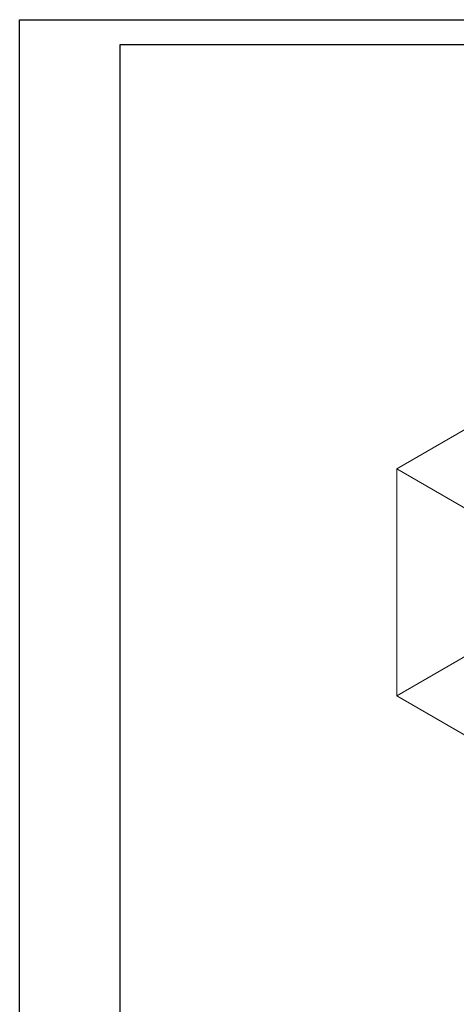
# Model space of a CAD drawing. Header units: metres. Extents: x -54598 to 1827199, y -329446 to -256744.
# Tile 287 of 474: x 185602 to 194325, y -293788 to -274144. Entities that reach past the tile are written whole.
import ezdxf

# ---------------------------------------------------------------- set-up
doc = ezdxf.new("R2010")
doc.units = ezdxf.units.M
doc.layers.add('G-ANNO-SYMB', color=7, linetype='Continuous', lineweight=9)
doc.layers.add('ЭМ', color=3, linetype='Continuous', lineweight=20)
doc.layers.add('PDF UCHUN', color=3, linetype='Continuous')
doc.layers.add('Формат', color=253, linetype='Continuous')

# ---------------------------------------------------------------- blocks, each defined once
blk = doc.blocks.new('*U5')
at = {"layer": 'ЭМ', "color": 0, "lineweight": 20, "ltscale": 0.5}
blk.add_lwpolyline([(0, 0), (594, 0), (594, 420), (0, 420)], close=True, dxfattribs=at)
at = {"layer": 'ЭМ', "color": 0, "lineweight": 30, "ltscale": 0.5}
blk.add_lwpolyline([(20, 5), (589, 5), (589, 415), (20, 415)], close=True, dxfattribs=at)
blk = doc.blocks.new('fasdfsf')
at = {"layer": 'G-ANNO-SYMB'}
for p, q in [((436534, 107751), (428183, 102929)), ((436534, 103222), (428183, 98401)), ((428183, 102929), (433920, 99617)), ((428183, 102929), (428183, 98401)), ((433920, 95089), (428183, 98401))]:
    blk.add_line(p, q, dxfattribs=at)

msp = doc.modelspace()

# ---------------------------------------------------------------- linework, layer by layer
at = {"layer": 'PDF UCHUN', "color": 0, "lineweight": 25}
msp.add_lwpolyline([(185602, -274144), (245002, -274144), (245002, -316144), (185602, -316144)], close=True, dxfattribs=at)

# ---------------------------------------------------------------- block references
at = {"color": 5, "lineweight": 30}
msp.add_blockref('fasdfsf', (-235049, -386034), dxfattribs=at)
at = {"layer": 'Формат', "color": 0, "xscale": 100, "yscale": 100, "zscale": 100}
msp.add_blockref('*U5', (185602, -316144), dxfattribs=at)

doc.saveas('drawing.dxf')
